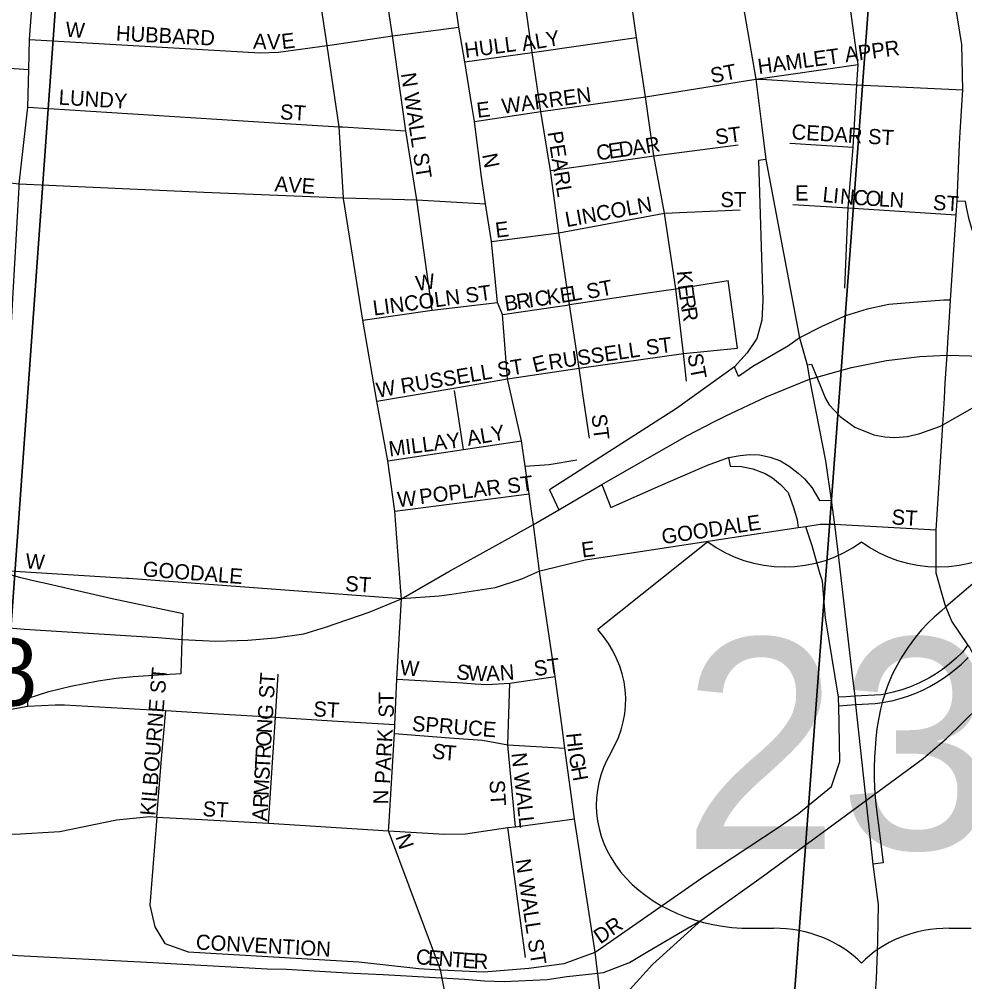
# Model space of a CAD drawing. Extents: x 0 to 34, y -6.2 to 22.
# Drawn here: x 6.225 to 6.817, y 18.6 to 19.202 of the extents above; entities that cross this region are included whole.
import ezdxf

# ---------------------------------------------------------------- set-up
doc = ezdxf.new("R2010")
doc.units = 0
for name, color, linetype in [('GM_X_City_Street', 7, 'Continuous'), ('GM_X_City_Street_Text', 7, 'Continuous'), ('GM_X_Interchange_Ramps', 7, 'Continuous'), ('GM_X_Interstate_Route', 7, 'Continuous'), ('GM_X_Rail_Line', 7, 'Continuous'), ('GM_X_Section', 7, 'Continuous'), ('GM_X_Section_Text', 7, 'Continuous'), ('GM_X_State_Route', 7, 'Continuous'), ('GM_X_US_Route', 7, 'Continuous'), ('GM_X_US_Shield', 7, 'Continuous')]:
    doc.layers.add(name, color=color, linetype=linetype)

msp = doc.modelspace()

# ---------------------------------------------------------------- linework, layer by layer
at = {"layer": 'GM_X_City_Street'}
for points in [[(6.50815, 19.14948), (6.50394, 19.17552), (6.50015, 19.19736), (6.49813, 19.21158), (6.48878, 19.27859), (6.48771, 19.28621), (6.48129, 19.3321), (6.47978, 19.34286), (6.47781, 19.35696), (6.47028, 19.40133), (6.46005, 19.46719), (6.45986, 19.48157), (6.45031, 19.54829), (6.44453, 19.55825), (6.43398, 19.64596), (6.42931, 19.68946), (6.42525, 19.71582), (6.42351, 19.73201)], [(6.2116, 18.85765), (6.21632, 18.94117), (6.22078, 19.02006), (6.22515, 19.09727), (6.22527, 19.09939), (6.23067, 19.14721), (6.23113, 19.1709), (6.23163, 19.18959), (6.2351, 19.23709), (6.23508, 19.2678), (6.23917, 19.30215), (6.24294, 19.36217), (6.2467, 19.41741), (6.25282, 19.49355)], [(6.74155, 19.03397), (6.74369, 19.08428), (6.74682, 19.1222), (6.74909, 19.16118), (6.74996, 19.17387), (6.72858, 19.32809), (6.7072, 19.44608)], [(6.48343, 19.02027), (6.47377, 19.08933), (6.4669, 19.13252), (6.45855, 19.19183), (6.44402, 19.28959), (6.44583, 19.33495)], [(6.428, 19.08976), (6.4279, 19.09053), (6.42521, 19.13503), (6.41779, 19.18582), (6.41142, 19.22852), (6.40361, 19.29228)], [(6.57723, 18.9711), (6.57532, 18.98399), (6.56941, 19.02377), (6.56275, 19.06859), (6.55744, 19.10771), (6.55147, 19.14449), (6.54601, 19.18135), (6.54108, 19.21738), (6.53242, 19.27941)], [(6.64252, 18.97586), (6.64058, 18.99331), (6.63574, 19.03367), (6.62873, 19.08099), (6.62199, 19.1169), (6.61677, 19.15366), (6.61133, 19.19077), (6.60597, 19.22776), (6.60221, 19.25723), (6.60107, 19.2753)], [(6.42096, 19.18629), (6.45855, 19.19183), (6.50015, 19.19736)], [(6.23163, 19.18959), (6.37587, 19.18116), (6.38736, 19.1816), (6.41779, 19.18582), (6.42096, 19.18629)], [(6.50394, 19.17552), (6.54601, 19.18135), (6.61133, 19.19077)], [(5.93915, 19.18619), (6.00704, 19.18085), (6.05912, 19.17752), (6.10394, 19.17992), (6.12131, 19.17724), (6.19462, 19.17329), (6.23113, 19.1709)], [(6.68576, 19.16485), (6.74996, 19.17387)], [(6.50995, 19.13834), (6.55147, 19.14449), (6.61677, 19.15366), (6.68576, 19.16485), (6.69246, 19.16447)], [(6.69246, 19.16447), (6.72599, 19.16252), (6.74909, 19.16118), (6.81531, 19.15804)], [(6.23067, 19.14721), (6.38815, 19.13735)], [(6.54614, 18.89063), (6.54602, 18.89149), (6.54402, 18.90536), (6.54153, 18.92272), (6.53926, 18.93851), (6.53055, 18.97735), (6.5275, 19.01752), (6.52426, 19.02519), (6.52047, 19.0632), (6.51683, 19.08689), (6.51423, 19.10377), (6.50995, 19.13834), (6.50815, 19.14948)], [(6.38815, 19.13735), (6.42521, 19.13503), (6.42752, 19.13489)], [(6.42752, 19.13489), (6.4669, 19.13252)], [(6.55744, 19.10771), (6.62199, 19.1169), (6.67487, 19.12374)], [(6.7072, 19.1248), (6.74682, 19.1222)], [(6.1144, 19.10951), (6.13035, 19.10802), (6.19162, 19.10316), (6.22527, 19.09939), (6.34056, 19.0941), (6.4279, 19.09053), (6.47377, 19.08933), (6.51683, 19.08689)], [(6.46425, 18.83985), (6.4638, 18.84466), (6.46004, 18.89458), (6.4557, 18.92605), (6.44878, 18.96331), (6.44014, 19.01413), (6.42811, 19.08894), (6.428, 19.08976)], [(6.70897, 19.08643), (6.74369, 19.08428), (6.81115, 19.07983)], [(6.52047, 19.0632), (6.56275, 19.06859), (6.62873, 19.08099), (6.6761, 19.08301)], [(6.62825, 19.03255), (6.63574, 19.03367), (6.66851, 19.0388)], [(6.67442, 18.99656), (6.66851, 19.0388)], [(6.5678, 19.02353), (6.56941, 19.02377), (6.61687, 19.03086), (6.62825, 19.03255)], [(6.44014, 19.01413), (6.48343, 19.02027), (6.52426, 19.02519)], [(6.5275, 19.01752), (6.56325, 19.02285), (6.5678, 19.02353)], [(6.53055, 18.97735), (6.57532, 18.98399), (6.64058, 18.99331), (6.67442, 18.99656)], [(6.44878, 18.96331), (6.49696, 18.97158), (6.53055, 18.97735)], [(6.50309, 18.93317), (6.49746, 18.97)], [(6.5818, 18.94028), (6.57728, 18.97076), (6.57723, 18.9711)], [(6.4557, 18.92605), (6.50309, 18.93317), (6.53926, 18.93851)], [(6.54153, 18.92272), (6.55661, 18.92374), (6.57395, 18.92681)], [(6.46004, 18.89458), (6.54402, 18.90536)], [(6.56444, 18.76097), (6.56033, 18.79121), (6.55061, 18.8571), (6.54673, 18.88629), (6.54614, 18.89063)], [(6.31116, 18.70336), (6.30693, 18.64823), (6.31006, 18.63465), (6.31633, 18.62421), (6.33095, 18.61898), (6.4375, 18.61272), (6.47511, 18.60854), (6.48857, 18.60785), (6.51585, 18.60645), (6.54389, 18.60884), (6.56599, 18.61167), (6.58541, 18.61884), (6.65332, 18.6662), (6.69976, 18.69682), (6.71256, 18.70561), (6.73313, 18.7224), (6.73836, 18.73807), (6.73772, 18.7729), (6.73764, 18.77718), (6.73752, 18.77827), (6.72948, 18.82784), (6.72866, 18.83753), (6.72747, 18.85075), (6.72604, 18.85523), (6.72104, 18.873), (6.7172, 18.88491)], [(6.79864, 18.88273), (6.73513, 18.88629), (6.7261, 18.88626), (6.7172, 18.88491), (6.71236, 18.88417), (6.65732, 18.87595), (6.59302, 18.86614), (6.57905, 18.86401), (6.55268, 18.8576)], [(6.29242, 18.85259), (6.25591, 18.85474), (6.22254, 18.85688), (6.2116, 18.85765)], [(6.55268, 18.8576), (6.55061, 18.8571), (6.53942, 18.852), (6.52292, 18.84671), (6.49574, 18.84261), (6.48777, 18.84141), (6.46425, 18.83985), (6.46403, 18.83987)], [(6.46403, 18.83987), (6.29347, 18.85253), (6.29242, 18.85259)], [(6.45631, 18.69693), (6.45982, 18.75555), (6.46004, 18.76118), (6.46137, 18.78952), (6.46425, 18.83985)], [(6.38117, 18.69955), (6.38548, 18.76572), (6.38707, 18.79279)], [(6.46137, 18.78952), (6.5026, 18.78723), (6.51033, 18.78663), (6.51761, 18.78617), (6.53206, 18.78696), (6.56033, 18.79121)], [(6.53563, 18.6972), (6.53082, 18.74859), (6.53206, 18.78696)], [(6.2306, 18.7727), (6.24777, 18.77352), (6.25345, 18.77348), (6.31199, 18.77012), (6.31697, 18.76993), (6.34953, 18.76793), (6.38548, 18.76572), (6.42097, 18.76357), (6.46004, 18.76118)], [(6.20288, 18.76478), (6.21453, 18.76927), (6.22013, 18.7709), (6.2306, 18.7727)], [(6.31116, 18.70336), (6.31426, 18.73966), (6.31697, 18.76993)], [(6.45982, 18.75555), (6.49432, 18.75279), (6.51489, 18.75141), (6.53082, 18.74859), (6.5664, 18.74647)], [(6.62541, 18.33808), (6.61909, 18.3805), (6.61227, 18.42755), (6.60444, 18.47745), (6.5981, 18.52495), (6.59192, 18.56566), (6.58541, 18.61884), (6.5725, 18.70224), (6.5664, 18.74647), (6.56444, 18.76097)], [(6.20072, 18.6952), (6.22254, 18.69257), (6.25052, 18.6942), (6.28604, 18.7015), (6.30693, 18.7036), (6.31116, 18.70336), (6.33945, 18.70183), (6.38117, 18.69955), (6.45618, 18.69478), (6.49106, 18.69266), (6.50423, 18.69279), (6.53074, 18.6967), (6.53563, 18.6972), (6.5725, 18.70224)], [(6.46909, 18.66011), (6.45618, 18.69478), (6.45631, 18.69693)], [(6.54188, 18.61558), (6.53074, 18.6967)], [(6.57176, 18.04339), (6.56472, 18.09113), (6.55749, 18.13701), (6.5515, 18.18306), (6.54503, 18.22919), (6.5388, 18.27541), (6.53176, 18.32162), (6.52531, 18.3669), (6.52024, 18.40154), (6.50489, 18.51058), (6.5018, 18.5316), (6.49515, 18.57457), (6.48857, 18.60785), (6.46909, 18.66011)]]:
    msp.add_lwpolyline(points, dxfattribs=at)
at = {"layer": 'GM_X_Interchange_Ramps'}
for points in [[(6.69221, 19.11462), (6.6876, 19.11388), (6.69018, 19.02638), (6.68952, 19.01399), (6.68654, 19.00251), (6.68051, 18.99362), (6.67245, 18.98494), (6.6363, 18.95888), (6.55676, 18.90805), (6.56259, 18.89553)], [(6.8771, 18.99963), (6.87695, 19.00714), (6.86656, 19.01226), (6.85277, 19.02055), (6.84735, 19.02633), (6.8415, 19.03297), (6.8372, 19.03859), (6.83326, 19.04445), (6.83027, 19.04948), (6.82765, 19.05446), (6.82533, 19.05941), (6.82256, 19.06631), (6.82068, 19.07192), (6.81926, 19.07698), (6.81776, 19.08363), (6.81692, 19.08821), (6.81172, 19.08851)], [(6.80766, 19.02663), (6.80336, 19.02651), (6.7845, 19.0251), (6.769, 19.02385), (6.75541, 19.02089), (6.74197, 19.01668), (6.72713, 19.01005), (6.71309, 19.00303), (6.70621, 18.99808), (6.68396, 18.985), (6.67498, 18.97883), (6.67245, 18.98494)], [(6.71787, 18.98609), (6.72073, 18.98655), (6.72404, 18.97839), (6.7294, 18.96517), (6.73165, 18.96114), (6.73869, 18.95372), (6.74784, 18.94705), (6.75971, 18.94231), (6.76655, 18.94109), (6.77276, 18.94074), (6.78077, 18.94138), (6.78833, 18.94329), (6.80077, 18.94752), (6.80272, 18.94862), (6.82125, 18.95911), (6.83105, 18.96437), (6.84108, 18.96853), (6.85151, 18.97094), (6.85973, 18.97133), (6.86755, 18.97133), (6.86827, 18.98674)], [(6.5896, 18.91127), (6.59523, 18.89701), (6.62632, 18.91065), (6.65561, 18.92339), (6.66875, 18.92821), (6.67607, 18.92951), (6.68219, 18.93011), (6.68812, 18.92985), (6.69492, 18.92832), (6.70119, 18.92601), (6.70668, 18.92267), (6.7124, 18.91828), (6.71638, 18.91491), (6.72082, 18.90934), (6.72569, 18.90136), (6.73293, 18.90157)], [(6.66875, 18.92821), (6.66975, 18.92279), (6.67688, 18.92259), (6.6839, 18.92108), (6.69162, 18.91818), (6.69633, 18.91537), (6.70135, 18.91135), (6.70616, 18.90634), (6.70949, 18.89692), (6.71176, 18.88914), (6.71236, 18.88417)], [(6.86001, 18.88181), (6.80478, 18.83478), (6.8017, 18.83215), (6.79735, 18.82834), (6.79353, 18.82465), (6.78952, 18.82037), (6.78565, 18.81578), (6.78106, 18.80962), (6.77717, 18.80361), (6.77417, 18.79835), (6.7714, 18.79281), (6.76868, 18.78646), (6.76679, 18.78131), (6.76646, 18.78024), (6.76506, 18.77573), (6.76486, 18.77496), (6.76379, 18.77082), (6.76248, 18.76441), (6.76159, 18.7584), (6.76099, 18.75246), (6.76045, 18.74626), (6.76012, 18.7407), (6.75994, 18.73429), (6.75996, 18.72761), (6.76016, 18.72177), (6.76055, 18.71565), (6.76112, 18.70959), (6.7635, 18.69165), (6.76558, 18.67469), (6.75902, 18.6738)], [(6.2306, 18.7727), (6.23072, 18.77772), (6.24378, 18.78187), (6.25748, 18.78526), (6.27457, 18.78853), (6.28587, 18.79016), (6.29655, 18.79129), (6.31225, 18.7923), (6.32644, 18.79318), (6.32716, 18.81442)], [(6.81846, 18.81102), (6.81505, 18.80647), (6.81108, 18.8026), (6.80704, 18.79908), (6.80253, 18.79563), (6.79814, 18.79267), (6.79398, 18.79019), (6.78817, 18.7872), (6.78249, 18.78476), (6.77712, 18.78287), (6.77174, 18.78134), (6.76646, 18.78024), (6.76419, 18.77977), (6.74777, 18.77883), (6.74246, 18.77849), (6.73752, 18.77827)], [(6.73772, 18.7729), (6.74302, 18.77338), (6.74825, 18.77367), (6.76055, 18.77433), (6.76486, 18.77496), (6.76618, 18.77515), (6.77166, 18.77629), (6.77617, 18.77747), (6.78086, 18.77896), (6.786, 18.7809), (6.7907, 18.78298), (6.79461, 18.78496), (6.79928, 18.78762), (6.80313, 18.79009), (6.80701, 18.79285), (6.81088, 18.79592), (6.81444, 18.79903), (6.81858, 18.80309)]]:
    msp.add_lwpolyline(points, dxfattribs=at)
at = {"layer": 'GM_X_Interstate_Route'}
for points in [[(6.71952, 18.9771), (6.72404, 18.97839), (6.74565, 18.98455), (6.76749, 18.98892), (6.78852, 18.99126), (6.80545, 18.99217)], [(6.80545, 18.99217), (6.83458, 18.9914), (6.83806, 18.99131), (6.85371, 18.98932), (6.86827, 18.98674), (6.86995, 18.98639), (6.87322, 18.9857), (6.87776, 18.98454)], [(6.53924, 18.88206), (6.54673, 18.88629), (6.56259, 18.89553), (6.5896, 18.91127), (6.6428, 18.94172), (6.66047, 18.95087), (6.66676, 18.95413), (6.69242, 18.96611), (6.71952, 18.9771)], [(6.32716, 18.81442), (6.34818, 18.81325), (6.36818, 18.81389), (6.3855, 18.81549), (6.40309, 18.81801), (6.41667, 18.82209), (6.44399, 18.83143), (6.46425, 18.83985), (6.49385, 18.85693), (6.53296, 18.87851), (6.53924, 18.88206)], [(5.6311, 18.60032), (5.66473, 18.62299), (5.70672, 18.65227), (5.75654, 18.6868), (5.86169, 18.75868), (5.88027, 18.77151), (5.89736, 18.78318), (5.91348, 18.7937), (5.92022, 18.79814), (5.92811, 18.80274), (5.93831, 18.80834), (5.94997, 18.81376), (5.96247, 18.81919), (5.97595, 18.82346), (5.98746, 18.82667), (6.00061, 18.82954), (6.02051, 18.83217), (6.03612, 18.83145), (6.0513, 18.83184), (6.07662, 18.83173), (6.17255, 18.82567), (6.22858, 18.82086), (6.31182, 18.81571), (6.32716, 18.81442)]]:
    msp.add_lwpolyline(points, dxfattribs=at)
at = {"layer": 'GM_X_Rail_Line'}
for points in [[(6.65213, 18.63903), (6.69073, 18.66651), (6.79043, 18.74001), (6.80513, 18.75247), (6.83574, 18.78249)], [(5.75808, 18.69787), (5.82431, 18.68469), (5.85492, 18.67773), (5.89679, 18.66743), (5.92779, 18.66046), (5.98664, 18.64892), (6.0638, 18.63395), (6.09699, 18.62803), (6.12113, 18.62489), (6.15088, 18.62155), (6.18865, 18.61964), (6.22433, 18.61678), (6.30502, 18.61268), (6.38036, 18.60848), (6.39229, 18.60829), (6.43406, 18.60572), (6.45285, 18.60486)], [(6.58518, 18.6056), (6.59053, 18.60616), (6.60696, 18.61248), (6.61832, 18.61916), (6.65213, 18.63903)], [(6.58989, 18.5737), (6.6073, 18.59563), (6.62117, 18.61122), (6.65213, 18.63903)], [(6.45285, 18.60486), (6.50369, 18.6019), (6.51609, 18.60095), (6.52849, 18.60056), (6.55538, 18.6018), (6.5676, 18.60373), (6.58518, 18.6056)]]:
    msp.add_lwpolyline(points, dxfattribs=at)
at = {"layer": 'GM_X_Section'}
for points in [[(6.25432, 19.30018), (6.18322, 18.31219), (5.72103, 18.34896), (5.6843, 18.35147), (5.74527, 19.32804)], [(6.76078, 19.26937), (6.6863, 18.2758), (6.68124, 18.27598), (6.18322, 18.31219), (6.25432, 19.30018), (6.54767, 19.28066)], [(6.76078, 19.26937), (7.25546, 19.23647), (7.19351, 18.24276), (6.6863, 18.2758)]]:
    msp.add_lwpolyline(points, close=True, dxfattribs=at)
at = {"layer": 'GM_X_State_Route'}
for points in [[(6.23574, 18.85071), (6.2262, 18.85285), (6.21828, 18.85524), (6.2116, 18.85765), (6.17439, 18.85948), (6.17342, 18.85954), (6.15118, 18.86085), (6.14865, 18.86099)], [(6.32716, 18.81442), (6.32771, 18.83049), (6.28336, 18.83978), (6.24077, 18.84958), (6.23574, 18.85071)]]:
    msp.add_lwpolyline(points, dxfattribs=at)
at = {"layer": 'GM_X_US_Route'}
for points in [[(6.62971, 20.27637), (6.62452, 20.19215), (6.61941, 20.10909), (6.61815, 20.0887), (6.61509, 20.039), (6.61432, 19.98447), (6.61399, 19.97198), (6.60975, 19.90757), (6.60083, 19.76234), (6.60113, 19.7451), (6.60446, 19.72212), (6.61141, 19.67768), (6.61781, 19.60611), (6.63099, 19.53815), (6.63389, 19.49923), (6.64127, 19.45012), (6.6615, 19.33211), (6.67458, 19.23019), (6.68576, 19.16485), (6.68962, 19.1348)], [(6.80617, 19.00366), (6.80651, 19.0091), (6.80766, 19.02663), (6.81115, 19.07983), (6.81172, 19.08851), (6.81328, 19.1241), (6.8136, 19.13162), (6.81531, 19.15804), (6.81459, 19.1865), (6.79249, 19.32396), (6.77578, 19.44502), (6.76901, 19.48896), (6.76323, 19.52962)], [(6.68962, 19.1348), (6.69221, 19.11462), (6.71309, 19.00303), (6.71787, 18.98609), (6.71952, 18.9771)], [(6.80545, 18.99217), (6.80617, 19.00366)], [(6.79864, 18.88273), (6.80272, 18.94862), (6.80376, 18.96538), (6.80435, 18.97493), (6.80545, 18.99217)], [(6.71952, 18.9771), (6.7294, 18.9261), (6.73293, 18.90157), (6.73513, 18.88629), (6.73778, 18.86367)], [(6.84935, 18.75055), (6.84535, 18.76188), (6.84122, 18.7695), (6.82117, 18.80646), (6.81961, 18.80932), (6.81846, 18.81102), (6.80837, 18.82578), (6.80478, 18.83478), (6.80428, 18.83603), (6.79864, 18.8558), (6.79864, 18.88273)], [(6.73778, 18.86367), (6.74619, 18.79193), (6.74777, 18.77883), (6.74825, 18.77367), (6.75902, 18.6738), (6.76239, 18.64855), (6.76197, 18.62623), (6.76172, 18.61911)], [(6.76172, 18.61911), (6.76112, 18.60222), (6.75566, 18.5262), (6.75403, 18.51025), (6.75381, 18.49412), (6.75466, 18.4707), (6.75434, 18.45464)]]:
    msp.add_lwpolyline(points, dxfattribs=at)
at = {"layer": 'GM_X_US_Shield'}
for p, q in [((6.65577, 18.87554), (6.58711, 18.82061)), ((6.68324, 18.63384), (6.69697, 18.63384)), ((6.80683, 18.63384), (6.82057, 18.63384))]:
    msp.add_line(p, q, dxfattribs=at)
for centre, major_axis, start_param, end_param in [((6.70384, 18.91477), (-0.06866, 0), 0.795399, 2.346194), ((6.79997, 18.91477), (-0.06866, 0), 0.795399, 2.346194), ((6.50836, 18.7765), (0.09613, 0), 5.838949, 6.894067), ((6.68217, 18.71074), (0.09613, 0), 2.702327, 4.723529), ((6.69697, 18.57891), (-0.06866, 0), 3.785094, 4.712389), ((6.80683, 18.57891), (-0.06866, 0), 4.712389, 5.639684)]:
    msp.add_ellipse(centre, major_axis=major_axis, ratio=0.8, start_param=start_param, end_param=end_param, dxfattribs=at)

# ---------------------------------------------------------------- texts
at = {"layer": 'GM_X_City_Street_Text'}
for s, height, rotation, p in [('W', 0.00947, 355.60387, (6.25388, 19.19139)), ('HUBBARD', 0.00947, 357.06311, (6.2855, 19.1889)), ('ALY', 0.00947, 9.4552, (6.54021, 19.18223)), ('A', 0.00947, 357.20091, (6.37134, 19.1839)), ('V', 0.00947, 359.82374, (6.38013, 19.18348)), ('E', 0.00947, 6.83453, (6.38973, 19.18353)), ('HULL', 0.00947, 7.69715, (6.50433, 19.17805)), ('HAMLET APPR', 0.0094697, 7.71212, (6.68768, 19.16793)), ('ST', 0.00947, 10.61471, (6.65841, 19.1622)), ('N WALL ST', 0.00947, 278.68648, (6.46384, 19.16816)), ('WARREN', 0.00947, 7.72102, (6.52767, 19.14305)), ('LUNDY', 0.00947, 356.49393, (6.24968, 19.14889)), ('ST', 0.00947, 356.42622, (6.38802, 19.13973)), ('E', 0.00947, 7.12165, (6.51185, 19.14055)), ('ST', 0.00947, 7.1351, (6.66102, 19.12388)), ('CEDAR ST', 0.00947, 356.58191, (6.70801, 19.12723)), ('PEARL', 0.00947, 279.03971, (6.5555, 19.13156)), ('R', 0.00947, 9.34082, (6.61755, 19.11831)), ('C', 0.00947, 8.18849, (6.58682, 19.11388)), ('E', 0.00947, 8.18826, (6.59425, 19.11495)), ('D', 0.00947, 8.20118, (6.60085, 19.1159)), ('A', 0.00947, 8.19297, (6.60909, 19.11709)), ('N', 0.00947, 281.30154, (6.51465, 19.11746)), ('AVE', 0.00947, 356.05688, (6.3847, 19.09473)), ('E', 0.00947, 0.00001, (6.71041, 19.08889)), ('ST', 0.00947, 0.00001, (6.66374, 19.08473)), ('L', 0.00947, 354.33562, (6.72725, 19.08805)), ('I', 0.00947, 354.30681, (6.73388, 19.08739)), ('N', 0.00947, 355.11648, (6.73818, 19.08697)), ('C', 0.00947, 356.51067, (6.74673, 19.08624)), ('O', 0.00947, 356.63739, (6.75424, 19.08578)), ('L', 0.00947, 356.63835, (6.76256, 19.08529)), ('N', 0.00947, 356.63226, (6.76921, 19.0849)), ('ST', 0.00947, 356.42537, (6.79635, 19.08306)), ('LINCOLN', 0.00947, 10.5182, (6.56758, 19.0722)), ('E', 0.00947, 7.14855, (6.52352, 19.06555)), ('K', 0.00947, 274.74913, (6.63635, 19.04473)), ('W', 0.00947, 8.61513, (6.47394, 19.03225)), ('ST', 0.00947, 10.61471, (6.58091, 19.0272)), ('LINCOLN ST', 0.00947, 7.73566, (6.44703, 19.01688)), ('C', 0.00947, 8.30866, (6.54828, 19.02248)), ('K', 0.00947, 8.31246, (6.5557, 19.02357)), ('E', 0.00947, 8.9159, (6.56406, 19.02479)), ('L', 0.00947, 10.07174, (6.57085, 19.02585)), ('E', 0.00947, 277.58192, (6.63709, 19.03593)), ('B', 0.00947, 8.31217, (6.52932, 19.01971)), ('R', 0.00947, 8.31217, (6.53673, 19.02079)), ('I', 0.00947, 8.32668, (6.54416, 19.02188)), ('R', 0.00947, 279.38261, (6.63802, 19.02901)), ('R', 0.00947, 279.48124, (6.63924, 19.02159)), ('ST', 0.00947, 7.12165, (6.61769, 18.99222)), ('RUSSELL', 0.00947, 8.24848, (6.55682, 18.98305)), ('W RUSSELL ST', 0.0094697, 9.46084, (6.44932, 18.96555)), ('E', 0.00947, 14.02981, (6.54747, 18.98134)), ('ST', 0.00947, 280.62791, (6.64299, 18.99244)), ('ST', 0.00947, 277.12166, (6.58301, 18.95483)), ('ALY', 0.00947, 9.78468, (6.50596, 18.93542)), ('MILLAY', 0.00947, 7.38589, (6.45686, 18.92877)), ('POPLAR', 0.00947, 7.23643, (6.47602, 18.89888)), ('ST', 0.00947, 7.59083, (6.531, 18.90555)), ('W', 0.00947, 4.39613, (6.46194, 18.89722)), ('ST', 0.00947, 356.42622, (6.77052, 18.88639)), ('GOODALE', 0.00947, 8.61977, (6.62767, 18.87388)), ('E', 0.00947, 7.41052, (6.5774, 18.86558)), ('W', 0.00947, 355.60387, (6.22888, 18.85889)), ('GOODALE', 0.00947, 355.54421, (6.30221, 18.85389)), ('ST', 0.00947, 356.42622, (6.42885, 18.84472)), ('W', 0.00947, 355.60387, (6.46304, 18.79222)), ('S', 0.00947, 352.65811, (6.49815, 18.78971)), ('W', 0.00947, 357.55786, (6.50564, 18.78879)), ('A', 0.00947, 2.6204, (6.51738, 18.78833)), ('N', 0.00947, 4.5306, (6.52605, 18.78873)), ('ST', 0.00947, 7.59083, (6.54767, 18.79138)), ('KILBOURNE ST', 0.0094697, 85.42633, (6.31029, 18.70388)), ('ST', 0.00947, 86.42535, (6.38446, 18.77723)), ('ST', 0.00947, 90, (6.45946, 18.76545)), ('ST', 0.00947, 356.18786, (6.40886, 18.7664)), ('G', 0.00947, 84.63737, (6.38357, 18.76368)), ('N', 0.00947, 86.85168, (6.38312, 18.75545)), ('SPRUCE', 0.00947, 355.60354, (6.47054, 18.75723)), ('O', 0.00947, 87.04308, (6.38269, 18.74714)), ('PARK', 0.00947, 86.90752, (6.45696, 18.72388)), ('H', 0.00947, 275.86717, (6.56718, 18.75558)), ('S', 0.00947, 350.06165, (6.48283, 18.74034)), ('R', 0.00947, 87.04603, (6.38231, 18.73965)), ('T', 0.00947, 355.36652, (6.49035, 18.73906)), ('N WALL', 0.00947, 276.34064, (6.53301, 18.74315)), ('I', 0.00947, 278.32669, (6.56809, 18.74685)), ('G', 0.00947, 279.92405, (6.56874, 18.74244)), ('T', 0.00947, 87.03753, (6.38197, 18.73299)), ('S', 0.00947, 87.03753, (6.38162, 18.72634)), ('H', 0.00947, 280.00349, (6.57018, 18.73422)), ('M', 0.00947, 87.03755, (6.38111, 18.71635)), ('ST', 0.00947, 273.57465, (6.51926, 18.72621)), ('N', 0.00947, 90, (6.45613, 18.71128)), ('ST', 0.00947, 356.63505, (6.33968, 18.7039)), ('R', 0.00947, 87.04603, (6.38072, 18.70886)), ('A', 0.00947, 87.04809, (6.38029, 18.70054)), ('N', 0.00947, 288.42767, (6.46043, 18.69101)), ('N WALL ST', 0.00947, 278.6848, (6.5355, 18.67655)), ('DR', 0.00947, 34.51432, (6.58857, 18.62358)), ('CONVENTION', 0.00947, 356.85675, (6.3355, 18.62056)), ('C', 0.00947, 355.67392, (6.47304, 18.61139)), ('E', 0.00947, 355.65159, (6.48052, 18.61083)), ('N', 0.00947, 355.66906, (6.48717, 18.61032)), ('T', 0.00947, 355.67105, (6.49548, 18.60969)), ('E', 0.00947, 355.65159, (6.50213, 18.60919)), ('R', 0.00947, 358.06948, (6.50921, 18.60866))]:
    msp.add_text(s, height=height, rotation=rotation, dxfattribs=at).set_placement(p)
at = {"layer": 'GM_X_Section_Text'}
msp.add_text('8', height=0.04186, rotation=0.00001, dxfattribs=at).set_placement((6.20541, 18.77301))
at = {"layer": 'GM_X_US_Shield'}
msp.add_text('23D', height=0.131836, dxfattribs=at).set_placement((6.63971, 18.68328))

doc.saveas('drawing.dxf')
